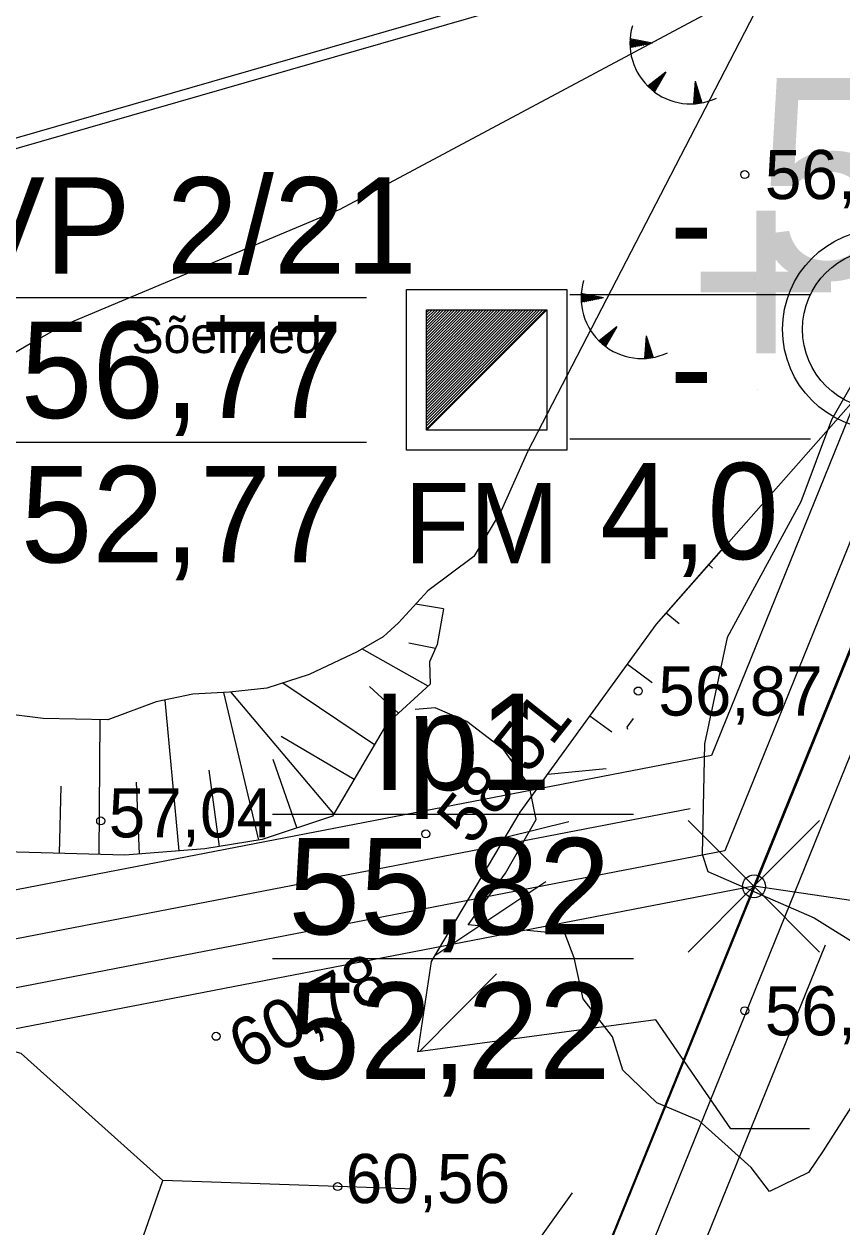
# Model space of a CAD drawing. Extents: x 532503 to 539665, y 6557663 to 6561526.
# Drawn here: x 535095.3 to 535136.1, y 6559549.6 to 6559609.5 of the extents above; entities that cross this region are included whole.
import ezdxf

# ---------------------------------------------------------------- set-up
doc = ezdxf.new("R2010")
doc.units = 0
for name, color, linetype in [('Default', 7, 'Continuous'), ('GEOLPUNKT', 7, 'Continuous'), ('illumineerimisjooned', 7, 'Continuous'), ('kataster', 7, 'Continuous'), ('KORGUS-EH2000', 7, 'Continuous'), ('Lamami horisontaal_EH2000', 7, 'Continuous'), ('ME_aktiivne', 7, 'Continuous'), ('MOOTKORG', 7, 'Continuous'), ('MOOTKORGMUU-EH2000', 7, 'Continuous'), ('MOOTMPUNKT', 7, 'Continuous'), ('PIIRIMLEITUD', 7, 'Continuous'), ('Plokid', 7, 'Continuous'), ('Proovid', 7, 'Continuous'), ('RELJEEF', 7, 'Continuous'), ('RELJEEF 1', 7, 'Continuous'), ('TM_aktiivne', 7, 'Continuous')]:
    doc.layers.add(name, color=color, linetype=linetype)

# ---------------------------------------------------------------- blocks, each defined once
blk = doc.blocks.new('POINT_DISPLAY')
at = {"layer": 'Default'}
blk.add_line((0, 0), (0, 0), dxfattribs=at)

msp = doc.modelspace()

# ---------------------------------------------------------------- linework, layer by layer
at = {"layer": 'GEOLPUNKT'}
for p, q in [((535094.39, 6559595.9), (535112.39, 6559595.9)), ((535122.537, 6559596.064), (535134.537, 6559596.064)), ((535115.39, 6559589.3), (535121.39, 6559595.3)), ((535115.39, 6559589.361), (535121.329, 6559595.3)), ((535115.39, 6559589.502), (535121.188, 6559595.3)), ((535115.39, 6559589.644), (535121.046, 6559595.3)), ((535115.39, 6559589.785), (535120.905, 6559595.3)), ((535115.39, 6559589.927), (535120.763, 6559595.3)), ((535115.39, 6559590.068), (535120.622, 6559595.3)), ((535115.39, 6559590.209), (535120.481, 6559595.3)), ((535115.39, 6559590.351), (535120.339, 6559595.3)), ((535115.39, 6559590.492), (535120.198, 6559595.3)), ((535115.39, 6559590.634), (535120.056, 6559595.3)), ((535115.39, 6559590.775), (535119.915, 6559595.3)), ((535115.39, 6559590.917), (535119.773, 6559595.3)), ((535115.39, 6559591.058), (535119.632, 6559595.3)), ((535115.39, 6559591.199), (535119.491, 6559595.3)), ((535115.39, 6559591.341), (535119.349, 6559595.3)), ((535115.39, 6559591.482), (535119.208, 6559595.3)), ((535115.39, 6559591.624), (535119.066, 6559595.3)), ((535115.39, 6559591.765), (535118.925, 6559595.3)), ((535115.39, 6559591.906), (535118.784, 6559595.3)), ((535115.39, 6559592.048), (535118.642, 6559595.3)), ((535115.39, 6559592.189), (535118.501, 6559595.3)), ((535115.39, 6559592.331), (535118.359, 6559595.3)), ((535115.39, 6559592.472), (535118.218, 6559595.3)), ((535115.39, 6559592.614), (535118.076, 6559595.3)), ((535115.39, 6559592.755), (535117.935, 6559595.3)), ((535115.39, 6559592.896), (535117.794, 6559595.3)), ((535115.39, 6559593.038), (535117.652, 6559595.3)), ((535115.39, 6559593.179), (535117.511, 6559595.3)), ((535115.39, 6559593.321), (535117.369, 6559595.3)), ((535115.39, 6559593.462), (535117.228, 6559595.3)), ((535115.39, 6559593.604), (535117.086, 6559595.3)), ((535115.39, 6559593.745), (535116.945, 6559595.3)), ((535115.39, 6559593.886), (535116.804, 6559595.3)), ((535115.39, 6559594.028), (535116.662, 6559595.3)), ((535115.39, 6559594.169), (535116.521, 6559595.3)), ((535115.39, 6559594.311), (535116.379, 6559595.3)), ((535115.39, 6559594.452), (535116.238, 6559595.3)), ((535115.39, 6559594.594), (535116.096, 6559595.3)), ((535115.39, 6559594.735), (535115.955, 6559595.3)), ((535115.39, 6559594.876), (535115.814, 6559595.3)), ((535115.39, 6559595.018), (535115.672, 6559595.3)), ((535115.39, 6559595.159), (535115.531, 6559595.3)), ((535094.39, 6559588.7), (535112.39, 6559588.7)), ((535122.537, 6559588.864), (535134.537, 6559588.864)), ((535107.71, 6559570.16), (535125.71, 6559570.16)), ((535131.71, 6559566.56), (535128.429, 6559569.841)), ((535131.71, 6559566.56), (535134.991, 6559569.841)), ((535131.71, 6559566.56), (535128.429, 6559563.279)), ((535131.71, 6559566.56), (535134.991, 6559563.279)), ((535107.71, 6559562.96), (535125.71, 6559562.96))]:
    msp.add_line(p, q, dxfattribs=at)
for points in [[(535114.39, 6559596.3), (535122.39, 6559596.3), (535122.39, 6559588.3), (535114.39, 6559588.3)], [(535115.39, 6559595.3), (535121.39, 6559595.3), (535121.39, 6559589.3), (535115.39, 6559589.3)]]:
    msp.add_lwpolyline(points, close=True, dxfattribs=at)
for radius in [5, 4]:
    msp.add_circle((535138.14, 6559594.32), radius, dxfattribs=at)
at = {"layer": 'illumineerimisjooned'}
msp.add_lwpolyline([(535537.644, 6559868.04), (535535.932, 6559811.278), (535531.57, 6559735.34), (535531.4, 6559680.476), (535535.969, 6559621.33), (535541.688, 6559571.196), (535546.449, 6559503.997), (535276.396, 6559543.285), (535107.957, 6559502.648), (535182.405, 6559686.245), (535250.294, 6559648.566)], close=True, dxfattribs=at)
for points in [[(535177.962, 6559685.935), (535130.27, 6559568.319)], [(535130.27, 6559568.319), (534960.711, 6559535.564)]]:
    msp.add_lwpolyline(points, dxfattribs=at)
at = {"layer": 'kataster'}
for points in [[(535538.05, 6559871.58), (535539.27, 6559872.49), (535541.59, 6559874.28), (535537.93, 6559811.19), (535533.57, 6559735.28), (535533.4, 6559680.55), (535537.96, 6559621.52), (535543.68, 6559571.38), (535548.62, 6559501.66), (535276.49, 6559541.25), (535104.64, 6559499.79), (535181.52, 6559689.04), (535250.3, 6559650.84), (535504.86, 6559846.09)], [(534957.01, 6559532.73), (534874.65, 6559775.26), (534941.15, 6559817.08), (535181.52, 6559689.04), (535104.64, 6559499.79), (534969.93, 6559494.75)]]:
    msp.add_lwpolyline(points, close=True, dxfattribs=at)
at = {"layer": 'KORGUS-EH2000'}
for centre in [(535131.257, 6559602.037), (535125.947, 6559576.292), (535099.143, 6559569.821), (535115.355, 6559569.172), (535131.257, 6559560.355), (535104.897, 6559559.081), (535110.96, 6559551.593)]:
    msp.add_circle(centre, 0.2, dxfattribs=at)
at = {"layer": 'Lamami horisontaal_EH2000'}
msp.add_lwpolyline([(535323.306, 6559653.308), (535295.148, 6559638.437), (535279.24, 6559630.884), (535263.645, 6559624.794), (535239.693, 6559618.984), (535217.96, 6559615.911), (535200.285, 6559613.418), (535182.331, 6559611.722), (535164.517, 6559610.315), (535144.61, 6559613.903), (535131.15, 6559611.033), (535111.075, 6559600.299), (535097.18, 6559594.461), (535095.706, 6559593.643), (535083.186, 6559586.279), (535081.811, 6559585.436), (535079.366, 6559583.659), (535065.471, 6559573.01), (535063.32, 6559570.91), (535060.763, 6559568.66), (535049.425, 6559557.898)], dxfattribs=at)
at = {"layer": 'ME_aktiivne'}
for points in [[(535181.4, 6559689.09), (535250.12, 6559650.95), (535250.5, 6559651.24), (535480.86, 6559827.19), (535473.59, 6559802.83), (535506.03, 6559511.29), (535131.71, 6559566.56)], [(534874.54, 6559775.58), (534941.07, 6559816.91), (535181.4, 6559689.09), (535131.71, 6559566.56), (534957, 6559532.81)]]:
    msp.add_lwpolyline(points, close=True, dxfattribs=at)
at = {"layer": 'PIIRIMLEITUD'}
msp.add_circle((535131.723, 6559566.556), 0.57, dxfattribs=at)
at = {"layer": 'Plokid'}
for p, q in [((535129.606, 6559573.079), (534961.532, 6559540.611)), ((535128.53, 6559570.427), (534962.311, 6559538.317))]:
    msp.add_line(p, q, dxfattribs=at)
for points in [[(535174.925, 6559684.832), (535129.606, 6559573.079)], [(535270.568, 6559544.348), (535111.937, 6559506.077), (535135.28, 6559563.643)]]:
    msp.add_lwpolyline(points, dxfattribs=at)
at = {"layer": 'RELJEEF'}
for p, q in [((535120.772, 6559611.306), (535079.159, 6559599.303)), ((535079.298, 6559598.823), (535120.91, 6559610.826)), ((535125.532, 6559608.597), (535125.731, 6559608.756)), ((535125.532, 6559608.533), (535125.795, 6559608.744)), ((535125.533, 6559608.662), (535125.666, 6559608.769)), ((535125.534, 6559608.471), (535125.86, 6559608.731)), ((535125.535, 6559608.728), (535125.602, 6559608.781)), ((535125.537, 6559608.409), (535125.924, 6559608.719)), ((535126.652, 6559608.578), (535125.539, 6559608.793)), ((535126.652, 6559608.578), (535125.54, 6559608.36)), ((535125.561, 6559608.364), (535125.989, 6559608.706)), ((535125.667, 6559608.385), (535126.053, 6559608.694)), ((535125.773, 6559608.405), (535126.118, 6559608.681)), ((535125.879, 6559608.426), (535126.182, 6559608.669)), ((535125.985, 6559608.447), (535126.247, 6559608.657)), ((535126.091, 6559608.468), (535126.311, 6559608.644)), ((535126.197, 6559608.489), (535126.375, 6559608.632)), ((535126.303, 6559608.51), (535126.44, 6559608.619)), ((535126.409, 6559608.53), (535126.504, 6559608.607)), ((535126.515, 6559608.551), (535126.569, 6559608.594)), ((535127.316, 6559607.138), (535126.428, 6559606.434)), ((535126.718, 6559606.182), (535126.735, 6559606.677)), ((535127.316, 6559607.138), (535126.757, 6559606.152)), ((535126.767, 6559606.17), (535126.786, 6559606.718)), ((535126.82, 6559606.264), (535126.838, 6559606.759)), ((535126.874, 6559606.358), (535126.889, 6559606.8)), ((535126.927, 6559606.452), (535126.941, 6559606.84)), ((535126.98, 6559606.546), (535126.992, 6559606.881)), ((535127.034, 6559606.64), (535127.044, 6559606.922)), ((535127.087, 6559606.734), (535127.095, 6559606.963)), ((535127.14, 6559606.828), (535127.147, 6559607.003)), ((535127.194, 6559606.922), (535127.198, 6559607.044)), ((535127.247, 6559607.016), (535127.25, 6559607.085)), ((535128.781, 6559606.69), (535128.696, 6559605.559)), ((535128.781, 6559606.69), (535129.126, 6559605.61)), ((535126.475, 6559606.388), (535126.478, 6559606.473)), ((535126.523, 6559606.343), (535126.529, 6559606.514)), ((535126.572, 6559606.3), (535126.581, 6559606.555)), ((535126.62, 6559606.259), (535126.632, 6559606.596)), ((535126.669, 6559606.22), (535126.683, 6559606.637)), ((535129.087, 6559605.733), (535128.735, 6559606.081)), ((535129.054, 6559605.836), (535128.74, 6559606.147)), ((535129.021, 6559605.939), (535128.745, 6559606.212)), ((535128.988, 6559606.042), (535128.75, 6559606.278)), ((535128.955, 6559606.145), (535128.755, 6559606.343)), ((535128.922, 6559606.248), (535128.76, 6559606.408)), ((535128.889, 6559606.351), (535128.765, 6559606.474)), ((535128.856, 6559606.453), (535128.77, 6559606.539)), ((535128.823, 6559606.556), (535128.774, 6559606.605)), ((535128.761, 6559605.563), (535128.701, 6559605.623)), ((535128.827, 6559605.568), (535128.706, 6559605.688)), ((535128.892, 6559605.575), (535128.711, 6559605.754)), ((535128.955, 6559605.582), (535128.716, 6559605.819)), ((535129.017, 6559605.591), (535128.72, 6559605.885)), ((535129.078, 6559605.601), (535128.725, 6559605.95)), ((535129.12, 6559605.63), (535128.73, 6559606.016)), ((535123.096, 6559595.905), (535123.295, 6559596.064)), ((535123.096, 6559595.841), (535123.359, 6559596.052)), ((535123.097, 6559595.97), (535123.23, 6559596.077)), ((535123.098, 6559595.778), (535123.424, 6559596.039)), ((535123.099, 6559596.036), (535123.166, 6559596.089)), ((535123.101, 6559595.717), (535123.488, 6559596.027)), ((535124.216, 6559595.886), (535123.103, 6559596.101)), ((535124.216, 6559595.886), (535123.104, 6559595.668)), ((535123.125, 6559595.672), (535123.553, 6559596.014)), ((535123.231, 6559595.693), (535123.617, 6559596.002)), ((535123.337, 6559595.713), (535123.681, 6559595.989)), ((535123.443, 6559595.734), (535123.746, 6559595.977)), ((535123.549, 6559595.755), (535123.81, 6559595.964)), ((535123.655, 6559595.776), (535123.875, 6559595.952)), ((535123.761, 6559595.797), (535123.939, 6559595.94)), ((535123.867, 6559595.817), (535124.004, 6559595.927)), ((535123.973, 6559595.838), (535124.068, 6559595.915)), ((535124.079, 6559595.859), (535124.133, 6559595.902)), ((535124.88, 6559594.446), (535123.991, 6559593.742)), ((535124.88, 6559594.446), (535124.321, 6559593.46)), ((535124.438, 6559593.666), (535124.453, 6559594.108)), ((535124.491, 6559593.76), (535124.505, 6559594.148)), ((535124.544, 6559593.854), (535124.556, 6559594.189)), ((535124.598, 6559593.948), (535124.608, 6559594.23)), ((535124.651, 6559594.042), (535124.659, 6559594.271)), ((535124.704, 6559594.136), (535124.71, 6559594.311)), ((535124.758, 6559594.23), (535124.762, 6559594.352)), ((535124.811, 6559594.324), (535124.813, 6559594.393)), ((535124.038, 6559593.696), (535124.041, 6559593.781)), ((535124.087, 6559593.651), (535124.093, 6559593.822)), ((535124.135, 6559593.608), (535124.144, 6559593.863)), ((535124.184, 6559593.567), (535124.196, 6559593.904)), ((535124.233, 6559593.528), (535124.247, 6559593.944)), ((535124.281, 6559593.49), (535124.299, 6559593.985)), ((535124.331, 6559593.478), (535124.35, 6559594.026)), ((535124.384, 6559593.572), (535124.402, 6559594.067)), ((535126.345, 6559593.998), (535126.26, 6559592.867)), ((535126.585, 6559593.247), (535126.309, 6559593.52)), ((535126.552, 6559593.35), (535126.314, 6559593.585)), ((535126.519, 6559593.453), (535126.319, 6559593.651)), ((535126.486, 6559593.556), (535126.323, 6559593.716)), ((535126.453, 6559593.658), (535126.328, 6559593.782)), ((535126.42, 6559593.761), (535126.333, 6559593.847)), ((535126.387, 6559593.864), (535126.338, 6559593.913)), ((535126.345, 6559593.998), (535126.69, 6559592.918)), ((535126.325, 6559592.871), (535126.265, 6559592.931)), ((535126.391, 6559592.876), (535126.27, 6559592.996)), ((535126.456, 6559592.883), (535126.274, 6559593.062)), ((535126.519, 6559592.89), (535126.279, 6559593.127)), ((535126.581, 6559592.899), (535126.284, 6559593.193)), ((535126.642, 6559592.909), (535126.289, 6559593.258)), ((535126.684, 6559592.938), (535126.294, 6559593.324)), ((535126.651, 6559593.041), (535126.299, 6559593.389)), ((535126.618, 6559593.144), (535126.304, 6559593.455)), ((535131.901, 6559591.309), (535131.901, 6559591.309)), ((535131.901, 6559591.309), (535131.901, 6559591.309)), ((535129.462, 6559582.577), (535129.645, 6559582.416)), ((535129.462, 6559582.577), (535129.645, 6559582.416)), ((535116.234, 6559580.38), (535114.839, 6559580.622)), ((535127.993, 6559579.647), (535127.345, 6559580.177)), ((535127.993, 6559579.647), (535127.345, 6559580.177)), ((535114.506, 6559578.69), (535115.845, 6559578.424)), ((535115.471, 6559576.54), (535112.172, 6559578.393)), ((535125.412, 6559577.631), (535126.649, 6559576.712)), ((535125.412, 6559577.631), (535126.649, 6559576.712)), ((535112.796, 6559573.615), (535108.226, 6559576.688)), ((535107.025, 6559568.864), (535105.286, 6559576.223)), ((535110.77, 6559570.167), (535105.628, 6559576.244)), ((535112.541, 6559576.519), (535113.998, 6559575.187)), ((535103.064, 6559568.33), (535102.35, 6559575.843)), ((535124.626, 6559574.248), (535123.533, 6559575.041)), ((535124.626, 6559574.248), (535123.533, 6559575.041)), ((535099.073, 6559568.145), (535099.121, 6559574.87)), ((535108.135, 6559574.035), (535111.783, 6559571.891)), ((535107.734, 6559572.901), (535108.931, 6559569.464)), ((535104.538, 6559572.351), (535105.051, 6559568.547)), ((535121.436, 6559572.15), (535124.354, 6559572.424)), ((535121.436, 6559572.15), (535124.354, 6559572.424)), ((535097.163, 6559571.553), (535097.074, 6559568.198)), ((535100.904, 6559571.743), (535101.07, 6559568.169)), ((535119.322, 6559569.014), (535122.484, 6559569.795)), ((535119.322, 6559569.014), (535122.484, 6559569.795)), ((535115.812, 6559563.103), (535121.344, 6559566.801)), ((535115.812, 6559563.103), (535121.344, 6559566.801)), ((535118.874, 6559562.187), (535115.037, 6559558.321)), ((535118.874, 6559562.187), (535115.037, 6559558.321))]:
    msp.add_line(p, q, dxfattribs=at)
for points in [[(535135.913, 6559618.155), (535120.421, 6559588.218), (535119.12, 6559585.279), (535117.744, 6559582.99), (535115.453, 6559581.291), (535113.99, 6559579.696), (535113.23, 6559578.992), (535111.926, 6559578.253), (535109.546, 6559577.116), (535107.425, 6559576.43), (535105.57, 6559576.238), (535103.732, 6559576.139), (535101.903, 6559575.747), (535099.507, 6559574.862), (535096.269, 6559574.927), (535093.99, 6559575.211), (535091.101, 6559576.411), (535084.717, 6559577.343)], [(535135.913, 6559618.155), (535120.421, 6559588.218), (535119.12, 6559585.279), (535117.744, 6559582.99), (535115.453, 6559581.291), (535113.99, 6559579.696), (535113.23, 6559578.992), (535111.926, 6559578.253), (535109.546, 6559577.116), (535107.425, 6559576.43), (535105.57, 6559576.238), (535103.732, 6559576.139), (535101.903, 6559575.747), (535099.507, 6559574.862), (535096.269, 6559574.927), (535093.99, 6559575.211), (535091.101, 6559576.411), (535084.717, 6559577.343)], [(535138.932, 6559595.646), (535135.578, 6559589.811), (535134.054, 6559585.72), (535130.374, 6559578.962), (535129.245, 6559573.667), (535129.13, 6559568.152), (535129.424, 6559567.296), (535134.711, 6559564.984), (535139.539, 6559561.978)], [(535138.932, 6559595.646), (535135.578, 6559589.811), (535134.054, 6559585.72), (535130.374, 6559578.962), (535129.245, 6559573.667), (535129.13, 6559568.152), (535129.424, 6559567.296), (535134.711, 6559564.984), (535139.539, 6559561.978)], [(535138.932, 6559595.646), (535135.578, 6559589.811), (535134.054, 6559585.72), (535130.374, 6559578.962), (535129.245, 6559573.667), (535129.13, 6559568.152), (535129.424, 6559567.296), (535134.711, 6559564.984), (535139.539, 6559561.978)], [(535116.94, 6559558.574), (535114.96, 6559558.31), (535114.987, 6559558.491), (535115.634, 6559562.803), (535120.055, 6559570.247), (535126.862, 6559579.63), (535130.106, 6559583.306)], [(535116.94, 6559558.574), (535114.96, 6559558.31), (535114.987, 6559558.491), (535115.634, 6559562.803), (535120.055, 6559570.247), (535126.862, 6559579.63), (535130.106, 6559583.306)], [(535116.234, 6559580.38), (535115.926, 6559578.604), (535115.536, 6559577.743), (535115.58, 6559576.64), (535113.395, 6559574.633), (535110.701, 6559570.05), (535107.201, 6559568.892), (535104.338, 6559568.433), (535100.347, 6559568.111), (535093.772, 6559568.286), (535088.863, 6559568.318), (535087.744, 6559568.97), (535086.062, 6559571.665), (535084.847, 6559573.733), (535084.614, 6559575.238), (535084.533, 6559576.364)], [(535116.234, 6559580.38), (535115.926, 6559578.604), (535115.536, 6559577.743), (535115.58, 6559576.64), (535113.395, 6559574.633), (535110.701, 6559570.05), (535107.201, 6559568.892), (535104.338, 6559568.433), (535100.347, 6559568.111), (535093.772, 6559568.286), (535088.863, 6559568.318), (535087.744, 6559568.97), (535086.062, 6559571.665), (535084.847, 6559573.733), (535084.614, 6559575.238), (535084.533, 6559576.364)], [(535114.791, 6559551.461), (535110.96, 6559551.593), (535102.244, 6559551.894), (535095.179, 6559558.228), (535086.308, 6559560.657), (535080.422, 6559568.019), (535075.833, 6559570.315), (535073.912, 6559573.251), (535073.966, 6559578.27), (535073.975, 6559579.135)], [(535136.923, 6559556.137), (535135.175, 6559553.38), (535134.433, 6559552.299), (535132.488, 6559551.346), (535131.572, 6559552.54), (535128.964, 6559554.88), (535126.882, 6559555.758), (535125.173, 6559557.386), (535124.666, 6559559.061), (535123.203, 6559560.944), (535122.746, 6559562.998), (535122.298, 6559564.18), (535117.461, 6559564.637), (535119.321, 6559567.21), (535120.855, 6559569.889), (535120.511, 6559571.605), (535119.247, 6559573.354), (535117.397, 6559574.772), (535115.816, 6559575.46), (535114.825, 6559575.37)], [(535136.923, 6559556.137), (535135.175, 6559553.38), (535134.433, 6559552.299), (535132.488, 6559551.346), (535131.572, 6559552.54), (535128.964, 6559554.88), (535126.882, 6559555.758), (535125.173, 6559557.386), (535124.666, 6559559.061), (535123.203, 6559560.944), (535122.746, 6559562.998), (535122.298, 6559564.18), (535117.461, 6559564.637), (535119.321, 6559567.21), (535120.855, 6559569.889), (535120.511, 6559571.605), (535119.247, 6559573.354), (535117.397, 6559574.772), (535115.816, 6559575.46), (535114.825, 6559575.37)], [(535136.923, 6559556.137), (535135.175, 6559553.38), (535134.433, 6559552.299), (535132.488, 6559551.346), (535131.572, 6559552.54), (535128.964, 6559554.88), (535126.882, 6559555.758), (535125.173, 6559557.386), (535124.666, 6559559.061), (535123.203, 6559560.944), (535122.746, 6559562.998), (535122.298, 6559564.18), (535117.461, 6559564.637), (535119.321, 6559567.21), (535120.855, 6559569.889), (535120.511, 6559571.605), (535119.247, 6559573.354), (535117.397, 6559574.772), (535115.816, 6559575.46), (535114.825, 6559575.37)], [(535125.689, 6559574.92), (535125.382, 6559574.483), (535125.41, 6559574.397)], [(535125.689, 6559574.92), (535125.382, 6559574.483), (535125.41, 6559574.397)], [(535023.148, 6559521.285), (535034.404, 6559522.85), (535053.506, 6559525.506), (535069.233, 6559527.036), (535082.519, 6559528.329), (535090.413, 6559529.999), (535095.692, 6559530.063), (535108.607, 6559534.587), (535112.434, 6559540.195), (535119.19, 6559546.422), (535122.674, 6559551.274)]]:
    msp.add_lwpolyline(points, dxfattribs=at)
for centre in [(535128.559, 6559608.583), (535126.123, 6559595.891)]:
    msp.add_arc(centre, 3.027, 163.42341, 295.17451, dxfattribs=at)
at = {"layer": 'RELJEEF 1'}
for points in [[(535134.485, 6559554.474), (535130.563, 6559554.474), (535126.828, 6559559.894), (535122.626, 6559559.333), (535114.96, 6559558.31), (535114.987, 6559558.491), (535115.634, 6559562.803), (535120.055, 6559570.247), (535126.862, 6559579.63), (535137.414, 6559591.59)], [(535116.234, 6559580.38), (535115.926, 6559578.604), (535115.536, 6559577.743), (535115.58, 6559576.64), (535113.395, 6559574.633), (535110.701, 6559570.05), (535107.201, 6559568.892), (535104.338, 6559568.433), (535100.347, 6559568.111), (535093.772, 6559568.286), (535088.863, 6559568.318), (535087.744, 6559568.97), (535086.062, 6559571.665), (535084.847, 6559573.733), (535084.614, 6559575.238), (535084.533, 6559576.364)], [(535098.378, 6559537.438), (535100.566, 6559547.098), (535102.244, 6559551.894)]]:
    msp.add_lwpolyline(points, dxfattribs=at)
at = {"layer": 'TM_aktiivne'}
for points in [[(535539.77, 6559872.18), (535537.93, 6559811.19), (535533.57, 6559735.28), (535533.4, 6559680.55), (535537.96, 6559621.52), (535543.68, 6559571.38), (535548.62, 6559501.66), (535276.49, 6559541.25), (535104.64, 6559499.79), (535181.4, 6559689.09), (535250.12, 6559650.95)], [(534874.54, 6559775.58), (534941.07, 6559816.91), (535181.4, 6559689.09), (535104.64, 6559499.79), (534969.93, 6559494.75)]]:
    msp.add_lwpolyline(points, close=True, dxfattribs=at)

# ---------------------------------------------------------------- block references
at = {"layer": 'MOOTKORGMUU-EH2000'}
msp.add_blockref('POINT_DISPLAY', (535131.745, 6559596.841), dxfattribs=at)

# ---------------------------------------------------------------- texts
at = {"layer": 'GEOLPUNKT'}
for s, p in [('VP 2/21', (535092.078, 6559597.1)), ('-', (535127.525, 6559597.264)), ('56,77', (535095.155, 6559589.9)), ('-', (535127.525, 6559590.064)), ('52,77', (535095.155, 6559582.7)), ('4,0', (535124.038, 6559582.864)), ('Ip1', (535112.667, 6559571.36)), ('55,82', (535108.5, 6559564.16)), ('52,22', (535108.5, 6559556.96))]:
    msp.add_text(s, height=4.8, dxfattribs=at).set_placement(p)
at = {"layer": 'KORGUS-EH2000'}
for s, p in [('56,55 ', (535132.257, 6559600.812)), ('56,87 ', (535126.947, 6559575.067)), ('57,04 ', (535099.543, 6559568.996)), ('56,80 ', (535132.257, 6559559.13)), ('60,56 ', (535111.36, 6559550.768))]:
    msp.add_text(s, height=2.45, dxfattribs=at).set_placement(p)
for s, rotation, p in [('58,51 ', 51.48512, (535117.642, 6559568.511)), ('60,78 ', 27.814, (535106.384, 6559557.352))]:
    msp.add_text(s, height=2.45, rotation=rotation, dxfattribs=at).set_placement(p)
at = {"layer": 'MOOTKORG'}
msp.add_text('56.57', height=10, dxfattribs=at).set_placement((535131.745, 6559596.841))
at = {"layer": 'MOOTMPUNKT'}
msp.add_text('+', height=10, dxfattribs=at).set_placement((535128.412, 6559591.841))
at = {"layer": 'Proovid'}
msp.add_text('FM', height=4, dxfattribs=at).set_placement((535114.272, 6559582.66))
at = {"layer": 'RELJEEF'}
msp.add_text('Sõelmed', height=1.8, dxfattribs=at).set_placement((535100.672, 6559593.137))

doc.saveas('drawing.dxf')
